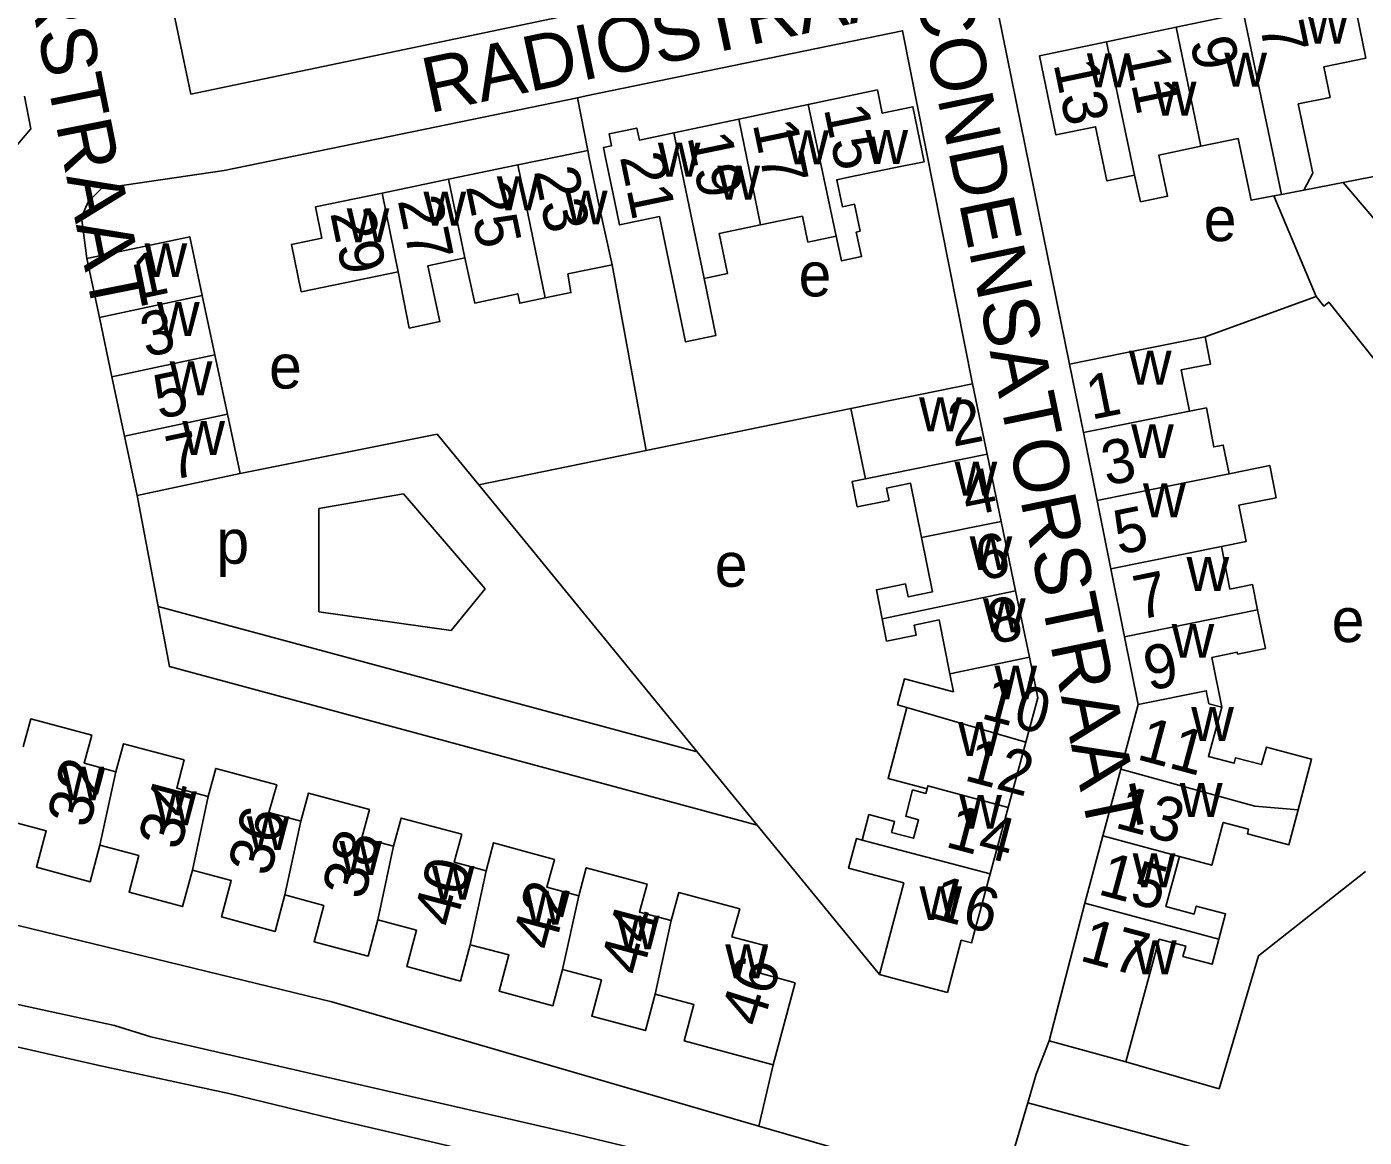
# Model space of a CAD drawing. Extents: x 163026 to 166241, y 382475 to 384501.
# Drawn here: x 163585.6 to 163706.8, y 383911.1 to 384011.7 of the extents above; entities that cross this region are included whole.
import ezdxf

# ---------------------------------------------------------------- set-up
doc = ezdxf.new("R2010")
doc.units = 0
for name, color, linetype in [('BLT_Basislijn', 7, 'Continuous'), ('BLT_Bebouwing', 7, 'Continuous'), ('BLT_Centroide', 7, 'Continuous'), ('BLT_Huisnummer', 7, 'Continuous'), ('BLT_Huisnummer_ tussenligend', 7, 'Continuous'), ('BLT_Onderverdeling_panden', 7, 'Continuous'), ('BLT_Spoorlijn', 7, 'Continuous'), ('BLT_Straatnaam', 7, 'Continuous')]:
    doc.layers.add(name, color=color, linetype=linetype)

msp = doc.modelspace()

# ---------------------------------------------------------------- linework, layer by layer
at = {"layer": 'BLT_Basislijn'}
for p, q in [((163635.51, 384005.29), (163603.48, 383998.69)), ((163636.44, 384000.51), (163635.51, 384005.29)), ((163638.65, 383990.13), (163641.73, 383973.31)), ((163702.49, 383987.28), (163692.41, 383983.62)), ((163660.31, 383977.13), (163641.73, 383973.31)), ((163604.92, 383971.22), (163622.8, 383974.8)), ((163622.8, 383974.8), (163626.56, 383970.21)), ((163641.73, 383973.31), (163626.56, 383970.21)), ((163619.75, 383969.38), (163612.06, 383968.04)), ((163619.75, 383969.38), (163627.13, 383960.78)), ((163626.56, 383970.21), (163646.37, 383946.01)), ((163612.06, 383968.04), (163612.06, 383958.68)), ((163627.13, 383960.78), (163624.07, 383957)), ((163624.07, 383957), (163612.06, 383958.68)), ((163646.37, 383946.01), (163651.81, 383939.36)), ((163651.81, 383939.36), (163662.9, 383925.82)), ((163678.27, 383919.81), (163677.1, 383916.78)), ((163651.96, 383912.08), (163653.25, 383917.64)), ((163677.1, 383916.78), (163676.34, 383914.19)), ((163676.34, 383914.19), (163674.92, 383909.39))]:
    msp.add_line(p, q, dxfattribs=at)
for points in [[(163706.74, 384019.82), (163673.68, 384012.84), (163680.12, 383981.15)], [(163598.48, 384015.01), (163600.45, 384005.61), (163655.1, 384017.06), (163655.86, 384017.21)], [(163671.32, 383979.34), (163664.99, 384011.36), (163636.29, 384005.45), (163635.51, 384005.29)], [(163581.97, 383986.3), (163580.89, 383991.39), (163580.74, 383995.66), (163581.74, 383998.26), (163584.74, 384001.06), (163585.94, 384002.46), (163585.37, 384005.44)], [(163709.85, 384006.58), (163710.86, 384001.43), (163711.42, 383998.86), (163704.93, 383997.6)], [(163603.48, 383998.69), (163592.35, 383997.06), (163591.15, 383995.86), (163590.55, 383994.46), (163591.03, 383990.7)], [(163702.63, 383893.66), (163670.29, 383902.93), (163634.67, 383911.51), (163596.82, 383920.18), (163593.55, 383921.19), (163569.06, 383926.52), (163563.66, 383927.7), (163536.19, 383933.37), (163526.3, 383935.81), (163521.54, 383936.78), (163474.81, 383944.9), (163466.18, 383946.96), (163461.45, 383947.79), (163451.16, 383948.61), (163417.08, 383954.66), (163407.65, 383956.71), (163387.33, 383959.28), (163383.13, 383958.87), (163346.8, 383964.76), (163292.07, 383972.41), (163284.82, 383973.83)], [(163595.59, 383969.24), (163597.48, 383959.18)], [(163597.48, 383959.18), (163646.37, 383946.01)], [(163597.48, 383959.18), (163598.51, 383953.72), (163651.81, 383939.36)], [(163613.23, 383923.33), (163565.51, 383934.95), (163555.21, 383937.21)], [(163706.95, 383935.15), (163697.27, 383927.52), (163693.69, 383915.47), (163685.24, 383917.9)], [(163651.96, 383912.08), (163613.23, 383923.33)], [(163744.73, 383901.03), (163728.25, 383905.4), (163717.18, 383903.18), (163676.34, 383914.19)], [(163664.49, 383908.44), (163651.96, 383912.08)]]:
    msp.add_lwpolyline(points, dxfattribs=at)
at = {"layer": 'BLT_Bebouwing'}
for p, q in [((163695.9, 384012.95), (163689.78, 384011.67)), ((163689.78, 384011.67), (163683.49, 384010.36)), ((163656.43, 384004.67), (163650.13, 384003.35)), ((163650.13, 384003.35), (163644.26, 384002.11)), ((163623.83, 383997.9), (163630.09, 383999.19)), ((163617.79, 383996.64), (163623.83, 383997.9)), ((163701.38, 383996.92), (163704.93, 383997.6)), ((163704.93, 383997.6), (163710.18, 383991.41)), ((163702.49, 383987.28), (163698.64, 383996.39)), ((163592.16, 383985.38), (163591.03, 383990.7)), ((163601.49, 383987.36), (163602.63, 383981.98)), ((163593.3, 383980), (163592.16, 383985.38)), ((163602.63, 383981.98), (163603.78, 383976.6)), ((163680.12, 383981.15), (163681.38, 383974.95)), ((163594.44, 383974.62), (163593.3, 383980)), ((163671.32, 383979.34), (163672.65, 383972.99)), ((163664.16, 383977.9), (163660.31, 383977.13)), ((163603.78, 383976.6), (163604.92, 383971.22)), ((163681.38, 383974.95), (163682.62, 383968.78)), ((163672.65, 383972.99), (163673.92, 383966.88)), ((163682.62, 383968.78), (163683.87, 383962.58)), ((163673.92, 383966.88), (163675.24, 383960.58)), ((163683.87, 383962.58), (163685.1, 383956.43)), ((163675.24, 383960.58), (163676.49, 383954.59)), ((163685.1, 383956.43), (163686.34, 383950.29)), ((163686.34, 383950.29), (163684.77, 383944.44)), ((163676.17, 383946.89), (163674.57, 383940.96)), ((163684.77, 383944.44), (163683.15, 383938.4)), ((163674.57, 383940.96), (163672.93, 383934.93)), ((163683.15, 383938.4), (163681.52, 383932.28)), ((163665.1, 383934.13), (163662.9, 383925.82)), ((163681.52, 383932.28), (163678.27, 383919.81)), ((163669.06, 383924.19), (163670.31, 383928.94)), ((163679.91, 383926.32), (163679.92, 383926.32)), ((163655.26, 383925.07), (163653.25, 383917.64))]:
    msp.add_line(p, q, dxfattribs=at)
for points in [[(163701.38, 383996.92), (163702.17, 383998.45), (163700.86, 384004.72), (163703.74, 384005.32), (163703.17, 384008.08), (163707, 384008.88), (163705.83, 384014.51), (163702.26, 384013.73), (163702.17, 384014.26), (163695.9, 384012.95)], [(163683.49, 384010.36), (163677.39, 384009.08), (163678.89, 384001.91), (163682.49, 384002.66), (163683.51, 383997.74), (163686.02, 383998.27)], [(163658.97, 383992.73), (163659.45, 383990.5), (163661.27, 383990.89), (163660.79, 383993.11), (163661.13, 383993.18), (163660.63, 383995.63), (163659.53, 383995.4), (163659.02, 383997.85), (163660.12, 383998.08), (163664.18, 383998.92), (163666.95, 383999.49), (163665.92, 384004.46), (163663.15, 384003.88), (163662.71, 384005.99), (163656.43, 384004.67)], [(163647, 383988.9), (163648.07, 383983.74), (163645.3, 383983.17), (163642.95, 383994.51), (163639.33, 383993.76), (163638.87, 383995.98), (163638.03, 384000), (163637.87, 384000.77), (163638.6, 384000.93), (163638.38, 384002.01), (163640.89, 384002.54), (163641.12, 384001.45), (163644.26, 384002.11)], [(163686.57, 383995.85), (163689.02, 383996.36), (163688.23, 384000.08), (163692.03, 384000.88)], [(163692.03, 384000.88), (163695.42, 384001.58), (163696.58, 383995.99), (163698.64, 383996.39)], [(163630.09, 383999.19), (163633.98, 384000), (163636.44, 384000.51)], [(163636.44, 384000.51), (163636.55, 384000), (163637.46, 383995.61), (163638.65, 383990.13)], [(163686.02, 383998.27), (163686.57, 383995.85)], [(163610.45, 383987.7), (163609.58, 383991.99), (163612.34, 383992.57), (163611.76, 383995.4), (163617.79, 383996.64)], [(163652.12, 383993.75), (163655.91, 383994.54), (163656.4, 383992.2), (163658.97, 383992.73)], [(163647, 383988.9), (163649.11, 383989.34), (163648.36, 383992.97), (163652.12, 383993.75)], [(163591.03, 383990.7), (163600.36, 383992.68), (163601.49, 383987.36)], [(163619.26, 383989.51), (163620.26, 383984.41), (163623.04, 383985), (163621.95, 383990.05), (163625.3, 383990.76)], [(163625.3, 383990.76), (163626.19, 383986.67), (163630.09, 383987.52), (163630.27, 383986.66), (163632.59, 383987.14)], [(163632.59, 383987.14), (163634.92, 383987.62), (163634.65, 383989.31), (163638.65, 383990.13)], [(163610.45, 383987.7), (163619.26, 383989.51)], [(163702.49, 383987.28), (163703.17, 383986.4), (163703.63, 383986.77), (163725.61, 383959.13)], [(163692.41, 383983.62), (163685.03, 383982.14), (163680.12, 383981.15)], [(163692.41, 383983.62), (163692.91, 383981.15), (163690.24, 383980.61), (163691, 383976.88)], [(163664.16, 383977.9), (163666.42, 383978.36), (163671.32, 383979.34)], [(163660.31, 383977.13), (163661.64, 383970.74)], [(163691, 383976.88), (163692.53, 383977.17), (163693.2, 383973.63), (163694.06, 383973.81), (163694.59, 383971.19)], [(163595.59, 383969.24), (163594.44, 383974.62)], [(163694.59, 383971.19), (163698.27, 383971.94), (163698.86, 383969.03), (163695.46, 383968.35), (163696.13, 383965.06), (163693.9, 383964.61)], [(163604.92, 383971.22), (163595.59, 383969.24)], [(163661.64, 383970.74), (163660.41, 383970.49), (163660.87, 383968.21), (163663.77, 383968.79), (163663.54, 383969.91), (163665.72, 383970.35), (163666.71, 383965.43)], [(163666.71, 383965.43), (163667.7, 383960.5), (163665.48, 383960.06), (163665.24, 383961.22), (163662.61, 383960.69), (163663.14, 383958.05)], [(163693.9, 383964.61), (163694.67, 383960.75), (163696.72, 383961.16), (163697.18, 383958.87)], [(163697.18, 383958.87), (163697.88, 383955.37), (163695.36, 383954.86), (163695.33, 383955.02), (163693.03, 383954.55), (163693.93, 383950.05)], [(163663.14, 383958.05), (163663.54, 383956.04), (163666.23, 383956.58), (163666.04, 383957.49), (163668.3, 383957.95), (163669.27, 383953.08)], [(163676.49, 383954.59), (163677.26, 383950.9), (163676.17, 383946.89)], [(163669.27, 383953.08), (163669.6, 383951.44), (163665.15, 383952.61), (163664.53, 383950.25), (163665.38, 383950.02)], [(163665.38, 383950.02), (163663.68, 383943.59), (163667.22, 383942.65)], [(163693.93, 383950.05), (163692.72, 383945.58), (163695.04, 383944.96), (163695.18, 383945.47), (163697.54, 383944.84), (163697.97, 383946.43), (163702.07, 383945.34), (163700.85, 383940.74)], [(163585.26, 383946.44), (163585.94, 383948.99), (163591.47, 383947.52), (163590.78, 383944.97), (163593.66, 383944.19)], [(163593.66, 383944.19), (163594.34, 383946.74), (163599.85, 383945.28)], [(163599.85, 383945.28), (163599.18, 383942.71), (163602.04, 383941.95)], [(163602.04, 383941.95), (163602.72, 383944.5), (163608.24, 383943.01), (163607.54, 383940.49), (163610.44, 383939.71)], [(163667.22, 383942.65), (163667.11, 383942.23), (163665.9, 383942.55), (163665.27, 383940.16), (163666.44, 383939.85), (163665.99, 383938.17), (163663.99, 383938.7), (163664.26, 383939.7), (163661.94, 383940.31), (163661.33, 383937.99)], [(163610.44, 383939.71), (163611.12, 383942.26), (163616.64, 383940.76), (163615.97, 383938.22), (163618.84, 383937.45)], [(163618.84, 383937.45), (163619.52, 383940), (163625.03, 383938.53)], [(163700.85, 383940.74), (163700.02, 383937.58), (163696.25, 383938.58), (163696.36, 383938.98), (163694.06, 383939.6), (163693.02, 383935.72), (163690.1, 383936.51)], [(163592.21, 383937.53), (163591.33, 383934.23), (163586.46, 383935.54), (163587.34, 383938.83), (163583.82, 383939.77)], [(163600.6, 383935.27), (163599.71, 383931.98), (163594.85, 383933.29), (163595.73, 383936.59), (163592.21, 383937.53)], [(163625.03, 383938.53), (163624.32, 383935.99), (163627.22, 383935.21)], [(163627.22, 383935.21), (163627.9, 383937.76), (163633.42, 383936.24), (163632.72, 383933.73), (163635.62, 383932.95)], [(163661.33, 383937.99), (163660.8, 383938.14), (163660.09, 383935.46), (163665.1, 383934.13)], [(163690.1, 383936.51), (163688.87, 383931.99), (163691.43, 383931.3), (163691.62, 383932.02), (163694.28, 383931.31), (163693.67, 383929.03)], [(163608.99, 383933.03), (163608.11, 383929.73), (163603.24, 383931.04), (163604.12, 383934.33), (163600.6, 383935.27)], [(163635.62, 383932.95), (163636.3, 383935.5), (163641.82, 383934.02), (163641.13, 383931.48), (163644.01, 383930.7)], [(163670.31, 383928.94), (163671.24, 383928.69), (163672.93, 383934.93)], [(163617.4, 383930.78), (163616.52, 383927.49), (163611.63, 383928.79), (163612.51, 383932.08), (163608.99, 383933.03)], [(163644.01, 383930.7), (163644.69, 383933.25), (163650.22, 383931.76), (163649.52, 383929.22), (163652.71, 383928.38), (163652.07, 383925.93), (163655.26, 383925.07)], [(163625.79, 383928.52), (163624.9, 383925.23), (163620.03, 383926.54), (163620.91, 383929.83), (163617.4, 383930.78)], [(163685.24, 383917.9), (163688.26, 383929.01), (163690.66, 383928.4), (163690.41, 383927.46), (163693.06, 383926.75), (163693.67, 383929.03)], [(163634.16, 383926.28), (163633.28, 383922.99), (163628.41, 383924.3), (163629.3, 383927.59), (163625.79, 383928.52)], [(163642.56, 383924.04), (163641.67, 383920.74), (163636.8, 383922.05), (163637.68, 383925.34), (163634.16, 383926.28)], [(163662.9, 383925.82), (163664.22, 383925.47), (163669.06, 383924.19)], [(163653.25, 383917.64), (163645.19, 383919.8), (163646.07, 383923.09), (163642.56, 383924.04)], [(163678.27, 383919.81), (163685.24, 383917.9)]]:
    msp.add_lwpolyline(points, dxfattribs=at)
at = {"layer": 'BLT_Onderverdeling_panden'}
for p, q in [((163699.33, 383996.52), (163695.9, 384012.95)), ((163692.03, 384000.88), (163689.78, 384011.67)), ((163686.02, 383998.27), (163683.49, 384010.36)), ((163658.97, 383992.73), (163656.43, 384004.67)), ((163652.12, 383993.75), (163650.13, 384003.35)), ((163647, 383988.9), (163644.26, 384002.11)), ((163632.59, 383987.14), (163630.09, 383999.19)), ((163625.3, 383990.76), (163623.83, 383997.9)), ((163699.33, 383996.52), (163701.38, 383996.92)), ((163619.26, 383989.51), (163617.79, 383996.64)), ((163698.64, 383996.39), (163699.33, 383996.52)), ((163592.16, 383985.38), (163601.49, 383987.36)), ((163593.3, 383980), (163602.63, 383981.98)), ((163594.44, 383974.62), (163603.78, 383976.6)), ((163691, 383976.88), (163681.38, 383974.95)), ((163661.64, 383970.74), (163672.65, 383972.99)), ((163694.59, 383971.19), (163682.62, 383968.78)), ((163666.71, 383965.43), (163673.92, 383966.88)), ((163693.9, 383964.61), (163683.87, 383962.58)), ((163663.14, 383958.05), (163675.24, 383960.58)), ((163697.18, 383958.87), (163685.1, 383956.43)), ((163665.38, 383950.02), (163676.17, 383946.89)), ((163593.66, 383944.19), (163592.21, 383937.53)), ((163602.04, 383941.95), (163600.6, 383935.27)), ((163610.44, 383939.71), (163608.99, 383933.03)), ((163661.33, 383937.99), (163672.93, 383934.93)), ((163690.1, 383936.51), (163683.15, 383938.4)), ((163618.84, 383937.45), (163617.4, 383930.78)), ((163627.22, 383935.21), (163625.79, 383928.52)), ((163635.62, 383932.95), (163634.16, 383926.28)), ((163693.67, 383929.03), (163681.52, 383932.28)), ((163644.01, 383930.7), (163642.56, 383924.04))]:
    msp.add_line(p, q, dxfattribs=at)
for points in [[(163669.27, 383953.08), (163676.49, 383954.59)], [(163686.34, 383950.29), (163692.52, 383951.54), (163692.76, 383950.36), (163693.93, 383950.05)], [(163700.85, 383940.74), (163696.92, 383941.08), (163684.77, 383944.44)], [(163667.22, 383942.65), (163667.29, 383942.93), (163674.57, 383940.96)]]:
    msp.add_lwpolyline(points, dxfattribs=at)
at = {"layer": 'BLT_Spoorlijn'}
msp.add_lwpolyline([(163693.96, 383892.62), (163677.32, 383896.67), (163644.66, 383905.43), (163614.36, 383912.5), (163603.9, 383915.03), (163592.13, 383917.56), (163577.31, 383920.93), (163560.81, 383924.3), (163552.1, 383926.26)], dxfattribs=at)

# ---------------------------------------------------------------- texts
at = {"layer": 'BLT_Centroide'}
for s, p in [('w', (163701.59, 384010.2)), ('w', (163681.7, 384006.23)), ('w', (163694.16, 384006.3)), ('w', (163687.77, 384003.67)), ('w', (163654.44, 383999.25)), ('w', (163661.62, 383999.28)), ('w', (163642.8, 383998.14)), ('w', (163628.2, 383995.09)), ('w', (163648.19, 383996.05)), ('w', (163621.55, 383993.7)), ('w', (163634.38, 383993.8)), ('w', (163614.59, 383992.19)), ('e', (163692.29, 383992.29)), ('w', (163596.26, 383989.03)), ('e', (163655.56, 383987.28)), ('w', (163597.39, 383983.69)), ('w', (163685.51, 383979.28)), ('w', (163598.54, 383978.31)), ('e', (163607.55, 383978.93)), ('w', (163666.48, 383975.06)), ('w', (163599.69, 383972.91)), ('w', (163685.71, 383972.62)), ('w', (163669.7, 383969.22)), ('w', (163686.79, 383967.25)), ('p', (163602.77, 383963.05)), ('w', (163671.07, 383962.47)), ('e', (163647.96, 383960.96)), ('w', (163690.73, 383960.59)), ('w', (163672.28, 383956.84)), ('e', (163703.89, 383955.95)), ('w', (163689.38, 383954.53)), ('w', (163673.32, 383950.75)), ('w', (163691.16, 383946.98)), ('w', (163670.02, 383945.62)), ('w', (163588.73, 383941.59)), ('w', (163597.12, 383939.34)), ('w', (163690.13, 383940.09)), ('w', (163670.13, 383939.03)), ('w', (163605.52, 383937.09)), ('w', (163613.91, 383934.84)), ('w', (163685.85, 383933.72)), ('w', (163622.31, 383932.59)), ('w', (163630.7, 383930.34)), ('w', (163666.52, 383930.75)), ('w', (163639.08, 383928.09)), ('w', (163648.91, 383925.47)), ('w', (163685.97, 383925.83))]:
    msp.add_text(s, height=4, dxfattribs=at).set_placement(p)
at = {"layer": 'BLT_Huisnummer'}
for s, rotation, p in [('7', 281.8063, (163697.35, 384011.84)), ('13', 281.8097, (163678.66, 384008.37)), ('15', 281.7103, (163657.84, 384004.31)), ('19', 281.7103, (163645.47, 384001.77)), ('23', 281.7103, (163631.55, 383998.64)), ('29', 281.7103, (163613.08, 383994.84)), ('1', 11.9966, (163595.71, 383987.02)), ('1', 11.3911, (163682.09, 383976.09)), ('2', 11.3634, (163669.57, 383973.64)), ('7', 12.0025, (163598.69, 383970.61)), ('5', 11.3911, (163684.57, 383963.85)), ('6', 11.3634, (163672.04, 383961.48)), ('9', 11.3911, (163687.31, 383951.52)), ('10', 345.2074, (163671.98, 383949.07)), ('32', 75.1073, (163591.21, 383938.98)), ('13', 345.0043, (163684.12, 383939.16)), ('36', 75.1185, (163607.61, 383934.6)), ('40', 75.1006, (163624.42, 383929.96)), ('16', 345.1996, (163667.33, 383931.01)), ('44', 75.1293, (163641.36, 383925.59)), ('17', 345.0132, (163680.92, 383927.11)), ('46', 72.5132, (163652.2, 383920.92))]:
    msp.add_text(s, height=4, rotation=rotation, dxfattribs=at).set_placement(p)
at = {"layer": 'BLT_Huisnummer_ tussenligend'}
for s, rotation, p in [('9', 281.8063, (163691.04, 384010.43)), ('11', 281.8063, (163685.09, 384009.46)), ('17', 281.7103, (163651.39, 384002.92)), ('21', 281.7103, (163639.34, 383999.93)), ('25', 281.7103, (163625.38, 383997.24)), ('27', 281.7103, (163619.2, 383995.99)), ('3', 12.0037, (163596.37, 383981.75)), ('5', 12.0037, (163597.56, 383976.13)), ('3', 11.3911, (163683.47, 383970.1)), ('4', 11.3634, (163670.82, 383967.32)), ('7', 11.3911, (163686.38, 383957.95)), ('8', 11.3634, (163673.17, 383955.73)), ('11', 345.0043, (163686.1, 383945.36)), ('12', 345.2074, (163670.45, 383943.45)), ('34', 75.1029, (163599.48, 383936.98)), ('14', 345.2074, (163668.75, 383937.42)), ('38', 75.113, (163616.15, 383932.49)), ('15', 345.0043, (163682.58, 383933.12)), ('42', 75.1219, (163633.37, 383927.86))]:
    msp.add_text(s, height=4, rotation=rotation, dxfattribs=at).set_placement(p)
at = {"layer": 'BLT_Straatnaam'}
for s, height, rotation, p in [('TRANSFORMATORSTRAAT', 4.9999, 281.3104, (163574.58, 384071)), ('RADIOSTRAAT', 5, 11.9534, (163622.06, 384003.87)), ('CONDENSATORSTRAAT', 5, 281.6774, (163666.1, 384015.07))]:
    msp.add_text(s, height=height, rotation=rotation, dxfattribs=at).set_placement(p)

doc.saveas('drawing.dxf')
